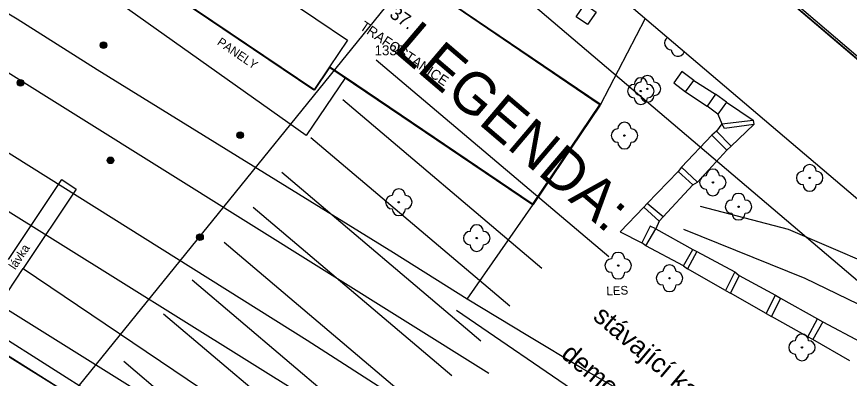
# Model space of a CAD drawing. Extents: x -540150 to -533593, y -1185082 to -1180066.
# Drawn here: x -536171.8 to -536109.2, y -1184849.1 to -1184821.9 of the extents above; entities that cross this region are included whole.
import ezdxf

# ---------------------------------------------------------------- set-up
doc = ezdxf.new("R2010")
doc.units = 0
for name, color, linetype in [('KN_HRAN_K_Ú', 7, 'Continuous'), ('KN_HRAN_PARCEL', 7, 'Continuous'), ('KN_PARC_Č', 7, 'Continuous'), ('KN_VKP_HRAN_', 7, 'Continuous'), ('Legenda', 7, 'Continuous'), ('maska', 7, 'Continuous'), ('RAZITKO', 7, 'Continuous'), ('rámeček', 7, 'Continuous'), ('Vrstva 10', 7, 'Continuous'), ('Vrstva 11', 7, 'Continuous'), ('Vrstva 14', 7, 'Continuous'), ('Vrstva 21', 7, 'Continuous'), ('Vrstva 22', 7, 'Continuous'), ('Vrstva 25', 7, 'Continuous'), ('Vrstva 40', 7, 'Continuous'), ('Vrstva 41', 7, 'Continuous'), ('Vrstva 46', 7, 'Continuous'), ('Vrstva 5', 7, 'Continuous'), ('Vrstva 7', 7, 'Continuous')]:
    doc.layers.add(name, color=color, linetype=linetype)

msp = doc.modelspace()

# ---------------------------------------------------------------- linework, layer by layer
at = {"layer": 'KN_HRAN_K_Ú'}
msp.add_line((-536195.872, -1184821.911), (-536139.842, -1184856.831), dxfattribs=at)
at = {"layer": 'KN_HRAN_PARCEL'}
for p, q in [((-536127.942, -1184828.461), (-536153.522, -1184811.171)), ((-536136.322, -1184848.711), (-536184.442, -1184818.651)), ((-536159.602, -1184820.501), (-536149.402, -1184827.391)), ((-536189.082, -1184821.681), (-536149.982, -1184846.201)), ((-536149.402, -1184827.391), (-536148.262, -1184825.711)), ((-536148.262, -1184825.711), (-536133.032, -1184836.001)), ((-536133.032, -1184836.001), (-536127.942, -1184828.461)), ((-536175.822, -1184845.241), (-536162.012, -1184853.901)), ((-536149.982, -1184846.201), (-536130.562, -1184858.621))]:
    msp.add_line(p, q, dxfattribs=at)
at = {"layer": 'KN_VKP_HRAN_'}
msp.add_line((-536162.012, -1184853.901), (-536175.862, -1184845.311), dxfattribs=at)
at = {"layer": 'Legenda'}
for p, q in [((-536144.782, -1184825.132), (-536127.293, -1184839.918)), ((-536147.29, -1184828.128), (-536132.324, -1184840.781)), ((-536149.693, -1184830.971), (-536134.728, -1184843.624)), ((-536151.87, -1184833.589), (-536136.904, -1184846.242)), ((-536154.046, -1184836.207), (-536139.081, -1184848.86)), ((-536156.223, -1184838.825), (-536141.257, -1184851.478)), ((-536158.626, -1184841.668), (-536143.661, -1184854.321)), ((-536160.766, -1184844.212), (-536145.792, -1184856.871)), ((-536163.754, -1184847.776), (-536148.788, -1184860.429))]:
    msp.add_line(p, q, dxfattribs=at)
at = {"layer": 'maska'}
for points in [[(-536209.734, -1184739.201), (-536207.832, -1184740.816), (-536070.628, -1184857.328)], [(-536078.84, -1184866.999), (-536139.499, -1184815.489), (-536215.996, -1184909.834), (-536275.321, -1184860.205), (-536337.504, -1184933.414), (-536359.091, -1184915.083), (-536400.695, -1184964.076)]]:
    msp.add_lwpolyline(points, dxfattribs=at)
at = {"layer": 'RAZITKO'}
msp.add_lwpolyline([(-536204.954, -1184742.833), (-536070.64, -1184857.187), (-536042.307, -1184823.908), (-536176.621, -1184709.555)], close=True, dxfattribs=at)
at = {"layer": 'rámeček'}
msp.add_lwpolyline([(-536863.363, -1184184.148), (-536677.591, -1183965.383), (-535884.856, -1184638.563), (-536070.628, -1184857.328)], close=True, dxfattribs=at)
for points in [[(-537054.324, -1184409.023), (-536261.589, -1185082.203), (-536075.817, -1184863.438), (-536868.552, -1184190.259)], [(-536259.471, -1184696.965), (-536070.628, -1184857.328), (-536067.391, -1184853.516)]]:
    msp.add_lwpolyline(points, dxfattribs=at)
at = {"layer": 'Vrstva 10'}
for p, q in [((-536120.902, -1184826.691), (-536119.252, -1184827.721)), ((-536121.512, -1184827.541), (-536119.892, -1184828.611)), ((-536118.442, -1184828.331), (-536116.442, -1184829.681)), ((-536119.082, -1184829.221), (-536118.792, -1184829.951)), ((-536118.792, -1184829.951), (-536119.192, -1184830.501)), ((-536116.382, -1184830.001), (-536118.092, -1184831.631)), ((-536119.532, -1184830.801), (-536121.822, -1184833.201)), ((-536118.412, -1184831.931), (-536120.612, -1184834.321)), ((-536122.062, -1184833.521), (-536124.392, -1184835.941)), ((-536120.972, -1184834.521), (-536123.202, -1184836.931)), ((-536123.512, -1184837.261), (-536123.762, -1184837.831)), ((-536123.762, -1184837.831), (-536120.962, -1184839.381)), ((-536121.679, -1184840.624), (-536124.502, -1184839.111)), ((-536120.662, -1184839.541), (-536117.822, -1184841.061)), ((-536118.517, -1184842.462), (-536121.382, -1184840.851)), ((-536117.482, -1184841.331), (-536114.752, -1184842.811)), ((-536115.443, -1184844.191), (-536118.147, -1184842.67)), ((-536114.372, -1184843.041), (-536111.602, -1184844.601)), ((-536112.312, -1184845.941), (-536115.052, -1184844.411)), ((-536111.182, -1184844.831), (-536108.372, -1184846.321)), ((-536109.167, -1184847.738), (-536111.942, -1184846.151))]:
    msp.add_line(p, q, dxfattribs=at)
msp.add_lwpolyline([(-536124.652, -1184836.211), (-536126.443, -1184838.071), (-536124.802, -1184838.881)], dxfattribs=at)
at = {"layer": 'Vrstva 11'}
for p, q in [((-536150.042, -1184830.821), (-536166.996, -1184818.808)), ((-536147.099, -1184826.467), (-536150.042, -1184830.821)), ((-536121.512, -1184827.541), (-536120.902, -1184826.691)), ((-536119.252, -1184827.721), (-536119.892, -1184828.611)), ((-536118.442, -1184828.331), (-536119.252, -1184827.721)), ((-536119.082, -1184829.221), (-536119.892, -1184828.611)), ((-536118.442, -1184828.331), (-536119.082, -1184829.221)), ((-536118.792, -1184829.951), (-536116.442, -1184829.681)), ((-536116.442, -1184829.681), (-536116.382, -1184830.001)), ((-536119.192, -1184830.501), (-536119.532, -1184830.801)), ((-536118.092, -1184831.631), (-536119.192, -1184830.501)), ((-536119.532, -1184830.801), (-536118.412, -1184831.931)), ((-536118.092, -1184831.631), (-536118.412, -1184831.931)), ((-536121.822, -1184833.201), (-536122.062, -1184833.521)), ((-536120.612, -1184834.321), (-536121.822, -1184833.201)), ((-536122.062, -1184833.521), (-536120.972, -1184834.521)), ((-536172.441, -1184840.143), (-536168.422, -1184834.138)), ((-536168.422, -1184834.138), (-536167.342, -1184834.861)), ((-536120.972, -1184834.521), (-536120.612, -1184834.321)), ((-536167.342, -1184834.861), (-536171.333, -1184840.826)), ((-536123.202, -1184836.931), (-536124.392, -1184835.941)), ((-536120.412, -1184836.121), (-536113.792, -1184837.861)), ((-536123.512, -1184837.261), (-536123.202, -1184836.931)), ((-536124.502, -1184839.111), (-536123.762, -1184837.831)), ((-536121.672, -1184837.861), (-536112.542, -1184841.541)), ((-536113.792, -1184837.861), (-536105.95, -1184841.239)), ((-536124.502, -1184839.111), (-536124.802, -1184838.881)), ((-536121.679, -1184840.624), (-536120.962, -1184839.381)), ((-536120.962, -1184839.381), (-536120.662, -1184839.541)), ((-536120.662, -1184839.541), (-536121.382, -1184840.851)), ((-536121.679, -1184840.624), (-536121.382, -1184840.851)), ((-536117.822, -1184841.061), (-536118.517, -1184842.462)), ((-536117.482, -1184841.331), (-536118.147, -1184842.67)), ((-536117.822, -1184841.061), (-536117.482, -1184841.331)), ((-536112.542, -1184841.541), (-536102.882, -1184846.231)), ((-536118.517, -1184842.462), (-536118.147, -1184842.67)), ((-536115.443, -1184844.191), (-536114.752, -1184842.811)), ((-536114.372, -1184843.041), (-536115.052, -1184844.411)), ((-536114.752, -1184842.811), (-536114.372, -1184843.041)), ((-536115.443, -1184844.191), (-536115.052, -1184844.411)), ((-536112.312, -1184845.941), (-536111.602, -1184844.601)), ((-536111.182, -1184844.831), (-536111.942, -1184846.151)), ((-536111.602, -1184844.601), (-536111.182, -1184844.831)), ((-536111.942, -1184846.151), (-536112.312, -1184845.941))]:
    msp.add_line(p, q, dxfattribs=at)
for points in [[(-536129.732, -1184821.901), (-536129.089, -1184820.968), (-536128.242, -1184821.551), (-536128.885, -1184822.484), (-536129.732, -1184821.901)], [(-536120.902, -1184826.691), (-536121.792, -1184826.021), (-536122.402, -1184826.871), (-536121.512, -1184827.541)], [(-536116.382, -1184830.001), (-536118.592, -1184830.291), (-536118.792, -1184829.951)], [(-536124.392, -1184835.941), (-536124.652, -1184836.211), (-536123.512, -1184837.261)], [(-536123.762, -1184837.831), (-536124.172, -1184837.641), (-536124.802, -1184838.881)], [(-536174.672, -1184843.478), (-536173.592, -1184844.201), (-536173.142, -1184843.529), (-536171.333, -1184840.826)]]:
    msp.add_lwpolyline(points, dxfattribs=at)
at = {"layer": 'Vrstva 14'}
for p, q in [((-536171.333, -1184840.826), (-536147.712, -1184856.711)), ((-536173.142, -1184843.529), (-536161.282, -1184850.891)), ((-536123.032, -1184854.671), (-536138.742, -1184843.971))]:
    msp.add_line(p, q, dxfattribs=at)
at = {"layer": 'Vrstva 21'}
for p, q in [((-536124.555, -1184822.051), (-536127.932, -1184828.541)), ((-536137.952, -1184843.121), (-536132.967, -1184836.019))]:
    msp.add_line(p, q, dxfattribs=at)
at = {"layer": 'Vrstva 22'}
for centre in [(-536124.882, -1184827.491), (-536124.382, -1184827.321), (-536126.112, -1184830.831), (-536119.462, -1184834.351), (-536112.182, -1184834.011), (-536143.082, -1184835.841), (-536117.532, -1184836.171), (-536137.222, -1184838.531), (-536126.582, -1184840.601), (-536122.722, -1184841.551), (-536112.762, -1184846.741)]:
    msp.add_circle(centre, 0.05, dxfattribs=at)
for centre, start, end in [((-536122.592, -1184823.881), 125.27411, 270), ((-536122.092, -1184824.381), 180, 340.97482), ((-536124.382, -1184826.821), 0, 180), ((-536124.882, -1184826.991), 0, 180), ((-536124.882, -1184827.321), 90, 270), ((-536123.882, -1184827.321), 270, 90), ((-536125.382, -1184827.491), 90, 270), ((-536124.382, -1184827.491), 270, 90), ((-536124.882, -1184827.991), 180, 0), ((-536124.382, -1184827.821), 180, 0), ((-536126.112, -1184830.331), 0, 180), ((-536126.612, -1184830.831), 90, 270), ((-536125.612, -1184830.831), 270, 90), ((-536126.112, -1184831.331), 180, 0), ((-536112.182, -1184833.511), 0, 180), ((-536119.462, -1184833.851), 0, 180), ((-536112.682, -1184834.011), 90, 270), ((-536111.682, -1184834.011), 270, 90), ((-536119.962, -1184834.351), 90, 270), ((-536118.962, -1184834.351), 270, 90), ((-536143.082, -1184835.341), 0, 180), ((-536119.462, -1184834.851), 180, 0), ((-536112.182, -1184834.511), 180, 0), ((-536143.582, -1184835.841), 90, 270), ((-536142.582, -1184835.841), 270, 90), ((-536118.032, -1184836.171), 90, 270), ((-536117.532, -1184835.671), 0, 180), ((-536117.032, -1184836.171), 270, 90), ((-536143.082, -1184836.341), 180, 0), ((-536117.532, -1184836.671), 180, 0), ((-536137.222, -1184838.031), 0, 180), ((-536137.722, -1184838.531), 90, 270), ((-536136.722, -1184838.531), 270, 90), ((-536137.222, -1184839.031), 180, 0), ((-536127.082, -1184840.601), 90, 270), ((-536126.582, -1184840.101), 0, 180), ((-536126.082, -1184840.601), 270, 90), ((-536122.722, -1184841.051), 0, 180), ((-536126.582, -1184841.101), 180, 0), ((-536123.222, -1184841.551), 90, 270), ((-536122.222, -1184841.551), 270, 90), ((-536122.722, -1184842.051), 180, 0), ((-536112.762, -1184846.241), 0, 180), ((-536113.262, -1184846.741), 90, 270), ((-536112.262, -1184846.741), 270, 90), ((-536112.762, -1184847.241), 180, 0)]:
    msp.add_arc(centre, 0.5, start, end, dxfattribs=at)
at = {"layer": 'Vrstva 25'}
for centre, radius in [((-536165.292, -1184824.047), 0.25), ((-536165.292, -1184824.047), 0.2), ((-536165.292, -1184824.047), 0.15), ((-536165.292, -1184824.047), 0.1), ((-536165.292, -1184824.047), 0.05), ((-536171.535, -1184826.875), 0.25), ((-536171.535, -1184826.875), 0.2), ((-536171.535, -1184826.875), 0.15), ((-536171.535, -1184826.875), 0.1), ((-536171.535, -1184826.875), 0.05), ((-536155.012, -1184830.797), 0.25), ((-536155.012, -1184830.797), 0.2), ((-536155.012, -1184830.797), 0.15), ((-536155.012, -1184830.797), 0.1), ((-536155.012, -1184830.797), 0.05), ((-536164.757, -1184832.691), 0.25), ((-536164.757, -1184832.691), 0.2), ((-536164.757, -1184832.691), 0.15), ((-536164.757, -1184832.691), 0.1), ((-536164.757, -1184832.691), 0.05), ((-536158.033, -1184838.46), 0.25), ((-536158.033, -1184838.46), 0.2), ((-536158.033, -1184838.46), 0.15), ((-536158.033, -1184838.46), 0.1), ((-536158.033, -1184838.46), 0.05)]:
    msp.add_circle(centre, radius, dxfattribs=at)
at = {"layer": 'Vrstva 5'}
for p, q in [((-536157.14, -1184816.751), (-536146.939, -1184823.674)), ((-536149.472, -1184827.421), (-536159.692, -1184820.511)), ((-536127.932, -1184828.541), (-536138.846, -1184821.127)), ((-536146.939, -1184823.674), (-536148.285, -1184825.665)), ((-536148.285, -1184825.665), (-536149.472, -1184827.421)), ((-536147.099, -1184826.467), (-536148.285, -1184825.665)), ((-536132.967, -1184836.019), (-536147.099, -1184826.467)), ((-536127.932, -1184828.541), (-536132.967, -1184836.019))]:
    msp.add_line(p, q, dxfattribs=at)
at = {"layer": 'Vrstva 7'}
for p, q in [((-536143.472, -1184839.631), (-536165.762, -1184825.901)), ((-536143.142, -1184864.781), (-536182.972, -1184839.591)), ((-536137.952, -1184843.121), (-536143.472, -1184839.631)), ((-536119.672, -1184853.831), (-536129.302, -1184848.321))]:
    msp.add_line(p, q, dxfattribs=at)
for points in [[(-536165.762, -1184825.901), (-536171.792, -1184822.101), (-536185.502, -1184813.911)], [(-536129.302, -1184848.321), (-536133.382, -1184845.871), (-536137.952, -1184843.121)]]:
    msp.add_lwpolyline(points, dxfattribs=at)

# ---------------------------------------------------------------- texts
at = {"layer": 'KN_PARC_Č'}
msp.add_text('1335', height=0.75, dxfattribs=at).set_placement((-536144.902, -1184824.801))
at = {"layer": 'Legenda'}
for s, height, rotation, p in [('LEGENDA:', 3.1481, 319.5934, (-536143.591, -1184824.438)), ('stávající kabelové vedení VN', 1.43913, 319.78702, (-536128.555, -1184844.566)), ('demontované kabelové vedení VN', 1.43913, 319.78702, (-536130.959, -1184847.409))]:
    msp.add_text(s, height=height, rotation=rotation, dxfattribs=at).set_placement(p)
at = {"layer": 'Vrstva 40'}
for s, rotation, p in [('PANELY', 325.56101, (-536156.802, -1184823.957)), ('lávka', 56.21095, (-536171.926, -1184840.951)), ('LES', 2.87661, (-536127.456, -1184842.842))]:
    msp.add_text(s, height=0.65, rotation=rotation, dxfattribs=at).set_placement(p)
at = {"layer": 'Vrstva 41'}
msp.add_text('TRAFOSTANICE', height=0.75, rotation=325.83434, dxfattribs=at).set_placement((-536146.073, -1184822.797))
at = {"layer": 'Vrstva 46'}
msp.add_text('37.', height=1, rotation=325.57549, dxfattribs=at).set_placement((-536143.853, -1184821.878))

doc.saveas('drawing.dxf')
